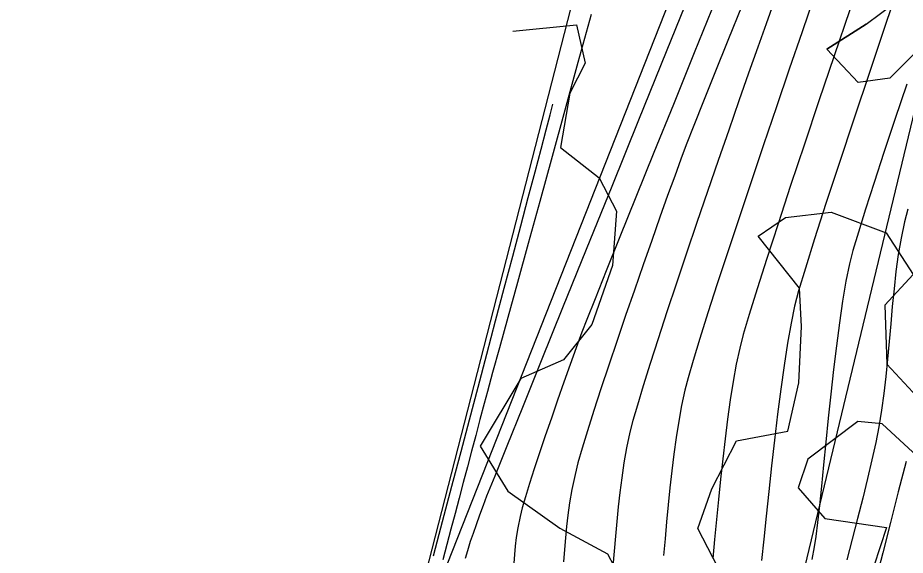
# Model space of a CAD drawing. Extents: x 1957117 to 1971063, y 701601 to 715861.
# Drawn here: x 1963309.6 to 1963385.1, y 706341.7 to 706387.5 of the extents above; entities that cross this region are included whole.
import ezdxf

# ---------------------------------------------------------------- set-up
doc = ezdxf.new("R2010")
doc.units = 0
for name, color, linetype in [('DT_X_Break_Line', 7, 'Continuous'), ('DT_X_Contour_Major', 7, 'Continuous'), ('DT_X_Contour_Minor', 7, 'Continuous'), ('DT_X_TIN_Hull', 7, 'Continuous'), ('HY_X_Water_Edge', 7, 'Continuous'), ('RW_X_Esmt_RR', 7, 'Continuous'), ('SC_Shading5', 7, 'Continuous'), ('VG_X_Tree_Line_Rt', 7, 'Continuous')]:
    doc.layers.add(name, color=color, linetype=linetype)

msp = doc.modelspace()

# ---------------------------------------------------------------- linework, layer by layer
at = {"layer": 'DT_X_Break_Line'}
msp.add_lwpolyline([(1963218.329, 705756.178), (1963229.265, 705808.356), (1963234.8, 705853.147), (1963240.079, 705903.468), (1963258.033, 705954.684), (1963270.287, 705999.321), (1963276.323, 706049.345), (1963291.502, 706096.678), (1963290.138, 706117.655), (1963319.921, 706191.295), (1963330.374, 706242.631), (1963344.413, 706289.409), (1963345.772, 706340.009), (1963383.117, 706434.704), (1963392.11, 706487.426), (1963408.164, 706535.687), (1963423.633, 706582.721), (1963435.242, 706630.63), (1963443.084, 706680.696), (1963464.732, 706726.815), (1963480.654, 706774.214), (1963508.465, 706799.669), (1963511.002, 706809.48)], dxfattribs=at)
at = {"layer": 'DT_X_Contour_Major'}
for points in [[(1963367.142, 706390.496), (1963364.757, 706384.58), (1963362.408, 706378.758), (1963360.132, 706373.123), (1963357.969, 706367.77), (1963355.956, 706362.79), (1963354.132, 706358.278), (1963352.535, 706354.326), (1963351.204, 706351.027), (1963350.175, 706348.474), (1963349.488, 706346.76), (1963349.181, 706345.979), (1963348.876, 706345.142), (1963348.59, 706344.342), (1963348.33, 706343.595), (1963348.1, 706342.918), (1963347.909, 706342.325), (1963347.761, 706341.834), (1963347.664, 706341.46)], [(1963367.142, 706390.496), (1963364.757, 706384.58), (1963362.408, 706378.758), (1963360.132, 706373.123), (1963357.969, 706367.77), (1963355.956, 706362.79), (1963354.132, 706358.278), (1963352.535, 706354.326), (1963351.204, 706351.027), (1963350.175, 706348.474), (1963349.488, 706346.76), (1963349.181, 706345.979), (1963348.876, 706345.142), (1963348.59, 706344.342), (1963348.33, 706343.595), (1963348.1, 706342.918), (1963347.909, 706342.325), (1963347.761, 706341.834), (1963347.664, 706341.46)], [(1963380.376, 706388.166), (1963379.052, 706384.259), (1963377.76, 706380.426), (1963376.52, 706376.727), (1963375.353, 706373.218), (1963374.279, 706369.956), (1963373.319, 706366.999), (1963372.492, 706364.405), (1963371.82, 706362.231), (1963371.322, 706360.534), (1963371.018, 706359.372), (1963370.731, 706358.001), (1963370.465, 706356.527), (1963370.22, 706354.967), (1963369.992, 706353.339), (1963369.78, 706351.659), (1963369.582, 706349.945), (1963369.396, 706348.215), (1963369.219, 706346.486), (1963369.049, 706344.774), (1963368.885, 706343.098), (1963368.724, 706341.474)], [(1963380.376, 706388.166), (1963379.052, 706384.259), (1963377.76, 706380.426), (1963376.52, 706376.727), (1963375.353, 706373.218), (1963374.279, 706369.956), (1963373.319, 706366.999), (1963372.492, 706364.405), (1963371.82, 706362.231), (1963371.322, 706360.534), (1963371.018, 706359.372), (1963370.731, 706358.001), (1963370.465, 706356.527), (1963370.22, 706354.967), (1963369.992, 706353.339), (1963369.78, 706351.659), (1963369.582, 706349.945), (1963369.396, 706348.215), (1963369.219, 706346.486), (1963369.049, 706344.774), (1963368.885, 706343.098), (1963368.724, 706341.474)], [(1963358.379, 706387.759), (1963357.256, 706383.674), (1963356.143, 706379.623), (1963355.054, 706375.666), (1963354.008, 706371.862), (1963353.02, 706368.274), (1963352.109, 706364.962), (1963351.29, 706361.986), (1963350.582, 706359.407), (1963350, 706357.285), (1963349.561, 706355.681), (1963349.283, 706354.657), (1963348.918, 706353.296), (1963348.558, 706351.944), (1963348.202, 706350.599), (1963347.848, 706349.262), (1963347.497, 706347.931), (1963347.149, 706346.606), (1963346.802, 706345.286), (1963346.456, 706343.971), (1963346.111, 706342.659), (1963345.767, 706341.35)], [(1963358.379, 706387.759), (1963357.256, 706383.674), (1963356.143, 706379.623), (1963355.054, 706375.666), (1963354.008, 706371.862), (1963353.02, 706368.274), (1963352.109, 706364.962), (1963351.29, 706361.986), (1963350.582, 706359.407), (1963350, 706357.285), (1963349.561, 706355.681), (1963349.283, 706354.657), (1963348.918, 706353.296), (1963348.558, 706351.944), (1963348.202, 706350.599), (1963347.848, 706349.262), (1963347.497, 706347.931), (1963347.149, 706346.606), (1963346.802, 706345.286), (1963346.456, 706343.971), (1963346.111, 706342.659), (1963345.767, 706341.35)]]:
    msp.add_lwpolyline(points, dxfattribs=at)
at = {"layer": 'DT_X_Contour_Minor'}
for points in [[(1963385.01, 706391.57), (1963383.518, 706387.171), (1963382.08, 706382.911), (1963380.723, 706378.861), (1963379.472, 706375.091), (1963378.351, 706371.674), (1963377.388, 706368.681), (1963376.606, 706366.182), (1963376.031, 706364.25), (1963375.689, 706362.954), (1963375.387, 706361.489), (1963375.088, 706359.79), (1963374.796, 706357.903), (1963374.511, 706355.871), (1963374.236, 706353.739), (1963373.972, 706351.549), (1963373.721, 706349.347), (1963373.485, 706347.176), (1963373.265, 706345.081), (1963373.064, 706343.105), (1963372.883, 706341.292)], [(1963385.01, 706391.57), (1963383.518, 706387.171), (1963382.08, 706382.911), (1963380.723, 706378.861), (1963379.472, 706375.091), (1963378.351, 706371.674), (1963377.388, 706368.681), (1963376.606, 706366.182), (1963376.031, 706364.25), (1963375.689, 706362.954), (1963375.387, 706361.489), (1963375.088, 706359.79), (1963374.796, 706357.903), (1963374.511, 706355.871), (1963374.236, 706353.739), (1963373.972, 706351.549), (1963373.721, 706349.347), (1963373.485, 706347.176), (1963373.265, 706345.081), (1963373.064, 706343.105), (1963372.883, 706341.292)], [(1963368.993, 706389.056), (1963367.145, 706384.49), (1963365.376, 706380.118), (1963363.714, 706376.008), (1963362.187, 706372.229), (1963360.826, 706368.851), (1963359.658, 706365.943), (1963358.711, 706363.572), (1963358.016, 706361.808), (1963357.599, 706360.721), (1963357.114, 706359.391), (1963356.6, 706357.967), (1963356.068, 706356.478), (1963355.53, 706354.953), (1963354.998, 706353.423), (1963354.48, 706351.916), (1963353.99, 706350.463), (1963353.539, 706349.094), (1963353.136, 706347.837), (1963352.794, 706346.723), (1963352.523, 706345.782), (1963352.335, 706345.042), (1963352.131, 706344.065), (1963351.998, 706343.244), (1963351.913, 706342.517), (1963351.854, 706341.818), (1963351.798, 706341.084)], [(1963368.993, 706389.056), (1963367.145, 706384.49), (1963365.376, 706380.118), (1963363.714, 706376.008), (1963362.187, 706372.229), (1963360.826, 706368.851), (1963359.658, 706365.943), (1963358.711, 706363.572), (1963358.016, 706361.808), (1963357.599, 706360.721), (1963357.114, 706359.391), (1963356.6, 706357.967), (1963356.068, 706356.478), (1963355.53, 706354.953), (1963354.998, 706353.423), (1963354.48, 706351.916), (1963353.99, 706350.463), (1963353.539, 706349.094), (1963353.136, 706347.837), (1963352.794, 706346.723), (1963352.523, 706345.782), (1963352.335, 706345.042), (1963352.131, 706344.065), (1963351.998, 706343.244), (1963351.913, 706342.517), (1963351.854, 706341.818), (1963351.798, 706341.084)], [(1963377.395, 706389.402), (1963376.327, 706386.299), (1963375.235, 706383.115), (1963374.136, 706379.893), (1963373.046, 706376.681), (1963371.982, 706373.525), (1963370.96, 706370.47), (1963369.996, 706367.562), (1963369.107, 706364.848), (1963368.308, 706362.374), (1963367.617, 706360.185), (1963367.048, 706358.327), (1963366.62, 706356.846), (1963366.347, 706355.789), (1963366.073, 706354.488), (1963365.83, 706353.144), (1963365.613, 706351.763), (1963365.42, 706350.355), (1963365.246, 706348.925), (1963365.087, 706347.482), (1963364.94, 706346.033), (1963364.8, 706344.585), (1963364.665, 706343.147), (1963364.529, 706341.725)], [(1963377.395, 706389.402), (1963376.327, 706386.299), (1963375.235, 706383.115), (1963374.136, 706379.893), (1963373.046, 706376.681), (1963371.982, 706373.525), (1963370.96, 706370.47), (1963369.996, 706367.562), (1963369.107, 706364.848), (1963368.308, 706362.374), (1963367.617, 706360.185), (1963367.048, 706358.327), (1963366.62, 706356.846), (1963366.347, 706355.789), (1963366.073, 706354.488), (1963365.83, 706353.144), (1963365.613, 706351.763), (1963365.42, 706350.355), (1963365.246, 706348.925), (1963365.087, 706347.482), (1963364.94, 706346.033), (1963364.8, 706344.585), (1963364.665, 706343.147), (1963364.529, 706341.725)], [(1963371.23, 706388.571), (1963370.013, 706385.557), (1963368.908, 706382.811), (1963367.936, 706380.381), (1963367.116, 706378.314), (1963366.47, 706376.658), (1963366.017, 706375.462), (1963365.488, 706374.011), (1963364.887, 706372.347), (1963364.23, 706370.507), (1963363.53, 706368.531), (1963362.8, 706366.454), (1963362.056, 706364.317), (1963361.312, 706362.157), (1963360.58, 706360.012), (1963359.875, 706357.921), (1963359.212, 706355.92), (1963358.604, 706354.05), (1963358.066, 706352.347), (1963357.61, 706350.849), (1963357.252, 706349.596), (1963357.006, 706348.625), (1963356.735, 706347.345), (1963356.535, 706346.206), (1963356.389, 706345.166), (1963356.282, 706344.185), (1963356.197, 706343.22), (1963356.119, 706342.231), (1963356.032, 706341.177)], [(1963371.23, 706388.571), (1963370.013, 706385.557), (1963368.908, 706382.811), (1963367.936, 706380.381), (1963367.116, 706378.314), (1963366.47, 706376.658), (1963366.017, 706375.462), (1963365.488, 706374.011), (1963364.887, 706372.347), (1963364.23, 706370.507), (1963363.53, 706368.531), (1963362.8, 706366.454), (1963362.056, 706364.317), (1963361.312, 706362.157), (1963360.58, 706360.012), (1963359.875, 706357.921), (1963359.212, 706355.92), (1963358.604, 706354.05), (1963358.066, 706352.347), (1963357.61, 706350.849), (1963357.252, 706349.596), (1963357.006, 706348.625), (1963356.735, 706347.345), (1963356.535, 706346.206), (1963356.389, 706345.166), (1963356.282, 706344.185), (1963356.197, 706343.22), (1963356.119, 706342.231), (1963356.032, 706341.177)], [(1963373.898, 706388.73), (1963373.267, 706386.975), (1963372.556, 706384.977), (1963371.779, 706382.775), (1963370.949, 706380.407), (1963370.08, 706377.914), (1963369.186, 706375.332), (1963368.281, 706372.701), (1963367.38, 706370.059), (1963366.495, 706367.446), (1963365.64, 706364.9), (1963364.83, 706362.46), (1963364.078, 706360.164), (1963363.398, 706358.051), (1963362.804, 706356.161), (1963362.31, 706354.53), (1963361.929, 706353.2), (1963361.676, 706352.207), (1963361.4, 706350.896), (1963361.171, 706349.611), (1963360.98, 706348.347), (1963360.82, 706347.096), (1963360.684, 706345.852), (1963360.564, 706344.609), (1963360.452, 706343.359), (1963360.34, 706342.098), (1963360.22, 706340.817)], [(1963373.898, 706388.73), (1963373.267, 706386.975), (1963372.556, 706384.977), (1963371.779, 706382.775), (1963370.949, 706380.407), (1963370.08, 706377.914), (1963369.186, 706375.332), (1963368.281, 706372.701), (1963367.38, 706370.059), (1963366.495, 706367.446), (1963365.64, 706364.9), (1963364.83, 706362.46), (1963364.078, 706360.164), (1963363.398, 706358.051), (1963362.804, 706356.161), (1963362.31, 706354.53), (1963361.929, 706353.2), (1963361.676, 706352.207), (1963361.4, 706350.896), (1963361.171, 706349.611), (1963360.98, 706348.347), (1963360.82, 706347.096), (1963360.684, 706345.852), (1963360.564, 706344.609), (1963360.452, 706343.359), (1963360.34, 706342.098), (1963360.22, 706340.817)], [(1963385.244, 706381.839), (1963384.23, 706378.837), (1963383.292, 706376.03), (1963382.449, 706373.464), (1963381.716, 706371.185), (1963381.113, 706369.24), (1963380.655, 706367.675), (1963380.36, 706366.536), (1963380.057, 706365.057), (1963379.77, 706363.377), (1963379.499, 706361.537), (1963379.242, 706359.578), (1963379, 706357.541), (1963378.771, 706355.467), (1963378.555, 706353.397), (1963378.352, 706351.372), (1963378.16, 706349.432), (1963377.98, 706347.619), (1963377.81, 706345.973), (1963377.65, 706344.535), (1963377.499, 706343.347), (1963377.357, 706342.448), (1963377.148, 706341.388)], [(1963385.244, 706381.839), (1963384.23, 706378.837), (1963383.292, 706376.03), (1963382.449, 706373.464), (1963381.716, 706371.185), (1963381.113, 706369.24), (1963380.655, 706367.675), (1963380.36, 706366.536), (1963380.057, 706365.057), (1963379.77, 706363.377), (1963379.499, 706361.537), (1963379.242, 706359.578), (1963379, 706357.541), (1963378.771, 706355.467), (1963378.555, 706353.397), (1963378.352, 706351.372), (1963378.16, 706349.432), (1963377.98, 706347.619), (1963377.81, 706345.973), (1963377.65, 706344.535), (1963377.499, 706343.347), (1963377.357, 706342.448), (1963377.148, 706341.388)], [(1963344.966, 706341.684), (1963345.46, 706343.55), (1963346.025, 706345.685), (1963346.649, 706348.046), (1963347.32, 706350.588), (1963348.029, 706353.267), (1963348.761, 706356.039), (1963349.507, 706358.862), (1963350.254, 706361.689), (1963350.991, 706364.479), (1963351.706, 706367.186), (1963352.388, 706369.766), (1963353.025, 706372.177), (1963353.605, 706374.373), (1963354.117, 706376.312), (1963354.55, 706377.948), (1963354.89, 706379.238), (1963355.128, 706380.139)], [(1963344.966, 706341.684), (1963345.46, 706343.55), (1963346.025, 706345.685), (1963346.649, 706348.046), (1963347.32, 706350.588), (1963348.029, 706353.267), (1963348.761, 706356.039), (1963349.507, 706358.862), (1963350.254, 706361.689), (1963350.991, 706364.479), (1963351.706, 706367.186), (1963352.388, 706369.766), (1963353.025, 706372.177), (1963353.605, 706374.373), (1963354.117, 706376.312), (1963354.55, 706377.948), (1963354.89, 706379.238), (1963355.128, 706380.139)], [(1963385.312, 706371.207), (1963385.031, 706370.119), (1963384.748, 706368.742), (1963384.512, 706367.326), (1963384.314, 706365.879), (1963384.146, 706364.408), (1963383.999, 706362.922), (1963383.865, 706361.426), (1963383.735, 706359.929), (1963383.601, 706358.439), (1963383.455, 706356.961), (1963383.288, 706355.506), (1963383.092, 706354.078), (1963382.858, 706352.687), (1963382.59, 706351.345), (1963382.264, 706349.868), (1963381.892, 706348.282), (1963381.481, 706346.612), (1963381.043, 706344.885), (1963380.587, 706343.126), (1963380.123, 706341.362)], [(1963385.312, 706371.207), (1963385.031, 706370.119), (1963384.748, 706368.742), (1963384.512, 706367.326), (1963384.314, 706365.879), (1963384.146, 706364.408), (1963383.999, 706362.922), (1963383.865, 706361.426), (1963383.735, 706359.929), (1963383.601, 706358.439), (1963383.455, 706356.961), (1963383.288, 706355.506), (1963383.092, 706354.078), (1963382.858, 706352.687), (1963382.59, 706351.345), (1963382.264, 706349.868), (1963381.892, 706348.282), (1963381.481, 706346.612), (1963381.043, 706344.885), (1963380.587, 706343.126), (1963380.123, 706341.362)], [(1963385.167, 706349.728), (1963384.507, 706347.131), (1963383.841, 706344.518), (1963383.182, 706341.942), (1963382.546, 706339.458)], [(1963385.167, 706349.728), (1963384.507, 706347.131), (1963383.841, 706344.518), (1963383.182, 706341.942), (1963382.546, 706339.458)]]:
    msp.add_lwpolyline(points, dxfattribs=at)
at = {"layer": 'DT_X_TIN_Hull'}
msp.add_lwpolyline([(1963495.509, 706817.37), (1963480.654, 706774.214), (1963464.732, 706726.815), (1963443.084, 706680.696), (1963439.989, 706681.954), (1963422.341, 706634.767), (1963409.759, 706587.541), (1963383.299, 706489.662), (1963371.06, 706438.048), (1963369.543, 706438.68), (1963344.28, 706340.158), (1963318.949, 706243.571), (1963307.297, 706195.415), (1963288.342, 706117.136), (1963272.445, 706050.395), (1963261.075, 706002.095), (1963254.734, 705951.873), (1963238.207, 705904.757)], dxfattribs=at)
at = {"layer": 'HY_X_Water_Edge'}
msp.add_spline([(1963191.723, 701994.048), (1963062.047, 702441.167), (1962863.491, 703169.356), (1962827.53, 703438.691), (1962823.213, 703537.412), (1962817.962, 703593.874), (1962817.97, 703697.316), (1962828.582, 703804.235), (1962836.461, 703844.734), (1962850.687, 703896.004), (1962867.251, 703938.846), (1962873.848, 703992.355), (1962884.135, 704091.371), (1962891.241, 704140.854), (1962897.382, 704180.529), (1962905.467, 704230.979), (1962943.949, 704328.022), (1962948.537, 704378.842), (1962964.114, 704426.264), (1963004.885, 704570.73), (1963042.054, 704716.522), (1963062.038, 704814.417), (1963072.171, 704860.237), (1963090.023, 704956.798), (1963107.066, 705031.783), (1963133.773, 705105.742), (1963148.685, 705206.74), (1963175.48, 705301.059), (1963191.635, 705353.417), (1963210.988, 705447.286), (1963219.532, 705497.27), (1963230.124, 705549.475), (1963251.052, 705591.159), (1963275.289, 705693.429), (1963292.982, 705784.032), (1963302.841, 705839.645), (1963335.126, 705936.766), (1963359.752, 706046.75), (1963389.133, 706177.299), (1963417.827, 706273.456), (1963475.868, 706451.902), (1963533.782, 706640.53), (1963553.86, 706696.984), (1963580.184, 706715.425), (1963609.172, 706718.73), (1963617.062, 706714.691), (1963619.447, 706694.678), (1963564.282, 706533.07), (1963531.853, 706395.229), (1963434.4, 706006.96), (1963354.09, 705679.186), (1963237.513, 705206.07), (1963167.369, 704892.962), (1963059.145, 704434.176), (1962907.914, 703908.742), (1962877.458, 703703.326), (1962898.357, 703412.121), (1962942.65, 703052.267), (1963048.963, 702674.866), (1963191.468, 702189.666), (1963245.396, 702019.832)], degree=3, dxfattribs=at)
at = {"layer": 'RW_X_Esmt_RR'}
msp.add_lwpolyline([(1962866.45, 704268.068), (1963123.345, 705337.727), (1963135.496, 705336.937), (1963400.797, 706441.601)], dxfattribs=at)
at = {"layer": 'SC_Shading5'}
for points in [[(1963026.912, 704294.121), (1963138.818, 704737.794), (1963251.679, 705213.963), (1963374.306, 705730.111), (1963454.783, 706045.593), (1963517.244, 706296.713), (1963562.763, 706479.256), (1963580.13, 706553.799), (1963589.678, 706586.994)], [(1963609.915, 706579.703), (1963587.283, 706499.153), (1963552.056, 706354.005), (1963480.911, 706069.234), (1963357.401, 705576.869), (1963272.751, 705226.931), (1963210.247, 704956.481), (1963044.97, 704288.881)]]:
    msp.add_spline(points, degree=3, dxfattribs=at)
at = {"layer": 'VG_X_Tree_Line_Rt'}
for points in [[(1963381.767, 706386.932), (1963378.443, 706384.822), (1963381.767, 706386.932), (1963384.207, 706388.748), (1963382.044, 706390.553), (1963380.299, 706393.272), (1963387.032, 706393.185), (1963393.305, 706391.374), (1963395.066, 706389.812), (1963399.138, 706387.246), (1963404.04, 706389.179), (1963404.468, 706394.346), (1963403.29, 706401.854), (1963401.185, 706407.689), (1963398.895, 706412.377), (1963401.95, 706414.045)], [(1963351.713, 706386.348), (1963357.136, 706386.892), (1963357.88, 706383.624), (1963356.576, 706381.06), (1963355.775, 706376.456), (1963359.053, 706373.876), (1963360.531, 706371.016), (1963360.201, 706366.407), (1963358.451, 706361.377), (1963356.018, 706358.383), (1963352.384, 706356.773), (1963348.934, 706351.035), (1963351.303, 706347.201), (1963355.717, 706344.036), (1963359.761, 706341.863), (1963362.474, 706336.763)], [(1963386.727, 706385.288), (1963383.787, 706382.336), (1963381.104, 706381.978), (1963378.443, 706384.822)], [(1963370.881, 706337.38), (1963367.45, 706344.033), (1963368.638, 706347.385), (1963370.748, 706351.476), (1963375.125, 706352.3), (1963376.058, 706356.417), (1963376.275, 706361.222), (1963376.106, 706364.477), (1963372.576, 706368.913), (1963374.92, 706370.501), (1963378.81, 706370.951), (1963383.476, 706369.175), (1963385.786, 706365.626), (1963383.378, 706363.035), (1963383.543, 706357.997), (1963389.068, 706352.05)], [(1963386.486, 706349.848), (1963383.128, 706352.939), (1963381.064, 706353.129), (1963376.822, 706349.917), (1963375.981, 706347.475), (1963378.271, 706344.867), (1963383.506, 706344.111), (1963382.422, 706340.817)]]:
    msp.add_lwpolyline(points, dxfattribs=at)

doc.saveas('drawing.dxf')
